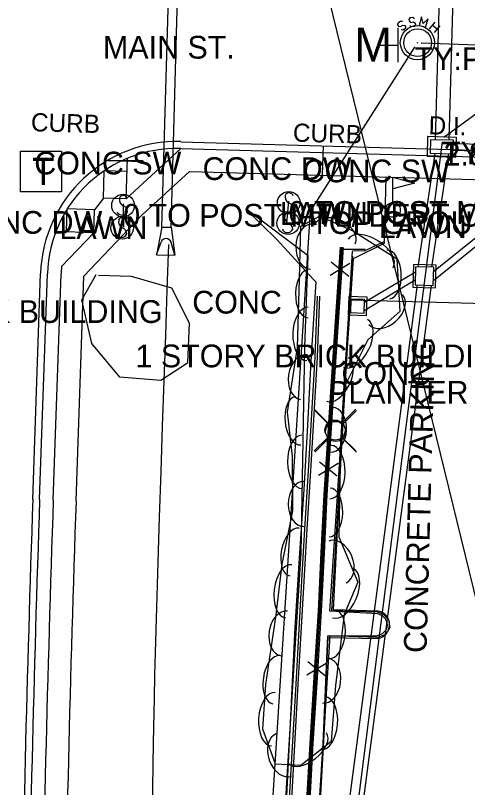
# Model space of a CAD drawing. Extents: x 978516 to 993312, y 1836504 to 1846212.
# Drawn here: x 992490.2 to 992589.5, y 1842713.1 to 1842882.7 of the extents above; entities that cross this region are included whole.
import ezdxf

# ---------------------------------------------------------------- set-up
doc = ezdxf.new("R2010")
doc.units = 0
for name, color, linetype in [('R_Drainage', 7, 'Continuous'), ('R_Proposed Road', 7, 'Continuous'), ('R_Special Ditch', 7, 'Continuous'), ('S_BASELINE', 7, 'Continuous'), ('S_CURB', 7, 'Continuous'), ('S_CURB_ANNOT', 7, 'Continuous'), ('S_DROP_INLET_ANNOT', 7, 'Continuous'), ('S_FENCE', 7, 'Continuous'), ('S_FLAG_POLE', 7, 'Continuous'), ('S_MANHOLE', 7, 'Continuous'), ('S_PARKING', 7, 'Continuous'), ('S_PARKING_ANNOT', 7, 'Continuous'), ('S_SANITARY_SEWER', 7, 'Continuous'), ('S_SANITARY_SEWER_ANNOT', 7, 'Continuous'), ('S_SIDEWALK', 7, 'Continuous'), ('S_SIGN', 7, 'Continuous'), ('S_SIGN_ANNOT', 7, 'Continuous'), ('S_STORM_SEWER', 7, 'Continuous'), ('S_STORM_SEWER_ANNOT', 7, 'Continuous'), ('S_SURVEY_TEXT_ANNOT', 7, 'Continuous'), ('S_TELEPHONE_UTILITIES', 7, 'Continuous'), ('S_TREE', 7, 'Continuous'), ('S_UTILITY_POLE', 7, 'Continuous'), ('S_UTL_PT_SYM', 7, 'Continuous'), ('S_WALL', 7, 'Continuous')]:
    doc.layers.add(name, color=color, linetype=linetype)

msp = doc.modelspace()

# ---------------------------------------------------------------- linework, layer by layer
at = {"layer": 'R_Drainage'}
for p, q in [((992522.37, 1842836.25), (992524.37, 1842906.35)), ((992524.37, 1842836.19), (992526.37, 1842906.29)), ((992583.41, 1842891.41), (992582.38, 1842855.42)), ((992586.41, 1842891.33), (992585.38, 1842855.34)), ((992606.31, 1842852.49), (992586.32, 1842853.06)), ((992606.35, 1842853.99), (992586.36, 1842854.56)), ((992582.28, 1842852.43), (992578.57, 1842827.53)), ((992585.3, 1842852.34), (992581.59, 1842827.44)), ((992599.99, 1842840.92), (992582.05, 1842826.42)), ((992599.92, 1842838.94), (992582, 1842824.44)), ((992522.37, 1842836.25), (992521.2, 1842830.16)), ((992522.37, 1842836.25), (992524.37, 1842836.19)), ((992524.37, 1842836.19), (992525.2, 1842830.04)), ((992521.2, 1842830.16), (992522.17, 1842832.93)), ((992525.2, 1842830.04), (992524.39, 1842832.87)), ((992521.2, 1842830.16), (992525.2, 1842830.04)), ((992566.87, 1842819.73), (992578.05, 1842826.43)), ((992566.81, 1842817.95), (992578, 1842824.65)), ((992578.46, 1842823.53), (992555.57, 1842649.95)), ((992581.48, 1842823.44), (992558.58, 1842649.84))]:
    msp.add_line(p, q, dxfattribs=at)
for points in [[(992580.61, 1842851.81), (992586.94, 1842851.63), (992587.06, 1842855.96), (992580.73, 1842856.14)], [(992580.61, 1842851.81), (992586.94, 1842851.63), (992587.06, 1842855.96), (992580.73, 1842856.14)], [(992581.3, 1842852.45), (992586.29, 1842852.31), (992586.38, 1842855.31), (992581.38, 1842855.45)], [(992581.3, 1842852.45), (992586.29, 1842852.31), (992586.38, 1842855.31), (992581.38, 1842855.45)], [(992577.6, 1842828.05), (992577.46, 1842823.06), (992582.45, 1842822.91), (992582.6, 1842827.91)], [(992577.6, 1842828.05), (992577.46, 1842823.06), (992582.45, 1842822.91), (992582.6, 1842827.91)], [(992578.08, 1842827.54), (992577.97, 1842823.54), (992581.97, 1842823.43), (992582.08, 1842827.43)], [(992578.08, 1842827.54), (992577.97, 1842823.54), (992581.97, 1842823.43), (992582.08, 1842827.43)], [(992563.27, 1842816.96), (992567.27, 1842816.83), (992567.41, 1842820.82), (992563.41, 1842820.96)], [(992563.27, 1842816.96), (992567.27, 1842816.83), (992567.41, 1842820.82), (992563.41, 1842820.96)], [(992563.79, 1842817.45), (992566.79, 1842817.34), (992566.89, 1842820.34), (992563.89, 1842820.44)], [(992563.79, 1842817.45), (992566.79, 1842817.34), (992566.89, 1842820.34), (992563.89, 1842820.44)]]:
    msp.add_lwpolyline(points, close=True, dxfattribs=at)
msp.add_arc((992523.27, 1842832.55), 1.17, 15.8994, 160.8395, dxfattribs=at)
at = {"layer": 'R_Proposed Road'}
for p, q in [((992526.55, 1842855.01), (992698.78, 1842850.11)), ((992526.51, 1842853.51), (992514.52, 1842842.47)), ((992526.51, 1842853.51), (992698.74, 1842848.61)), ((992557.65, 1842847.63), (992557.84, 1842854.12)), ((992514.52, 1842842.47), (992514.77, 1842851.35)), ((992509.52, 1842842.61), (992509.69, 1842848.61)), ((992514.69, 1842848.47), (992509.69, 1842848.61)), ((992528.4, 1842848.46), (992518.02, 1842838.9)), ((992528.4, 1842848.46), (992698.6, 1842843.61)), ((992571.23, 1842832.71), (992571.65, 1842847.23)), ((992509.52, 1842842.61), (992507.58, 1842840.01)), ((992514.52, 1842842.47), (992509.52, 1842842.61)), ((992501.41, 1842835.22), (992501.58, 1842840.22)), ((992507.58, 1842840.01), (992501.58, 1842840.22)), ((992507.4, 1842835.01), (992507.58, 1842840.01)), ((992518.02, 1842838.9), (992505.2, 1842825.46)), ((992507.4, 1842835.01), (992499.11, 1842835.3)), ((992507.4, 1842835.01), (992500.32, 1842827.59)), ((992564.41, 1842829.31), (992571.23, 1842832.71)), ((992563.81, 1842820.27), (992564.41, 1842829.31)), ((992494.01, 1842776.42), (992495.71, 1842826.05)), ((992495.51, 1842776.37), (992497.21, 1842826)), ((992498.51, 1842776.27), (992500.21, 1842825.9)), ((992503.5, 1842776.1), (992505.2, 1842825.46)), ((992563.81, 1842820.27), (992594.54, 1842819.39))]:
    msp.add_line(p, q, dxfattribs=at)
for centre, radius, start, end in [((992525.69, 1842825.03), 30, 88.3694, 178.0361), ((992525.69, 1842825.03), 28.5, 88.3694, 178.0361), ((992525.69, 1842825.03), 25.5, 174.2294, 178.0361), ((998202.23, 1842580.69), 5711.58, 178.03611, 179.18294), ((998202.23, 1842580.69), 5710.08, 178.03611, 179.18294), ((998202.23, 1842580.69), 5707.08, 178.03611, 179.18294), ((998202.23, 1842580.69), 5702.08, 178.03611, 179.18294)]:
    msp.add_arc(centre, radius, start, end, dxfattribs=at)
at = {"layer": 'R_Special Ditch'}
msp.add_lwpolyline([(992520.34, 1842653.49), (992520.3, 1842656.8), (992520.24, 1842663.41), (992520.19, 1842673.33), (992520.18, 1842683.25), (992520.2, 1842693.17), (992520.27, 1842703.09), (992520.38, 1842713.01), (992520.53, 1842722.92), (992520.72, 1842732.84), (992520.83, 1842737.8), (992520.95, 1842742.76), (992521.23, 1842752.68), (992521.53, 1842762.59), (992521.85, 1842772.51), (992522.18, 1842782.48), (992522.52, 1842792.47), (992522.85, 1842802.46), (992523.19, 1842812.46), (992523.53, 1842822.45), (992523.86, 1842832.45), (992523.86, 1842832.45)], dxfattribs=at)
at = {"layer": 'S_BASELINE'}
msp.add_line((992524.55, 1843027.39), (992621.63, 1842630.37), dxfattribs=at)
at = {"layer": 'S_CURB'}
for points in [[(992561.76, 1842831.39), (992566.98, 1842831.42)], [(992546.86, 1842648.77), (992547.74, 1842665.27), (992548.93, 1842686.92), (992549.78, 1842700.72), (992550.62, 1842714.51), (992551.82, 1842735.84), (992553.02, 1842757.18), (992553.78, 1842769.94), (992554.54, 1842782.69), (992555.27, 1842795.19), (992556, 1842807.69), (992556.53, 1842821.07)], [(992547.35, 1842648.65), (992548.24, 1842665.25), (992549.43, 1842686.9), (992550.28, 1842700.69), (992551.12, 1842714.48), (992552.32, 1842735.81), (992553.52, 1842757.15), (992554.28, 1842769.91), (992555.04, 1842782.66), (992555.77, 1842795.17), (992556.5, 1842807.67), (992557.03, 1842821.05)]]:
    msp.add_lwpolyline(points, dxfattribs=at)
at = {"layer": 'S_FENCE'}
for p, q in [((992559.91, 1842801.14), (992561.96, 1842831.81)), ((992559.35, 1842825.66), (992563.61, 1842828.28)), ((992563.44, 1842825.42), (992559.52, 1842828.52)), ((992558.37, 1842777.41), (992559.91, 1842801.14)), ((992556.78, 1842781.74), (992561.04, 1842784.37)), ((992560.87, 1842781.51), (992556.95, 1842784.61)), ((992557.14, 1842751.86), (992558.37, 1842777.41)), ((992555.3, 1842722.76), (992557.14, 1842751.86)), ((992554.21, 1842737.83), (992558.47, 1842740.45)), ((992558.3, 1842737.59), (992554.38, 1842740.69)), ((992554.45, 1842707.71), (992555.3, 1842722.76))]:
    msp.add_line(p, q, dxfattribs=at)
for points in [[(992552.49, 1842673.27), (992561.75, 1842831.71)], [(992561.59, 1842828.97), (992561.75, 1842831.71)], [(992560.19, 1842805.01), (992561.36, 1842824.97)], [(992559.03, 1842785.05), (992560.19, 1842805.01)], [(992557.62, 1842761.1), (992558.79, 1842781.06)], [(992556.46, 1842741.14), (992557.62, 1842761.1)], [(992555.06, 1842717.19), (992556.22, 1842737.15)], [(992553.89, 1842697.22), (992555.06, 1842717.19)]]:
    msp.add_lwpolyline(points, dxfattribs=at)
at = {"layer": 'S_FLAG_POLE'}
for p, q in [((992573.09, 1842841.66), (992573.09, 1842847.2)), ((992573.09, 1842847.2), (992577.86, 1842845.92)), ((992577.86, 1842845.92), (992573.09, 1842844.64))]:
    msp.add_line(p, q, dxfattribs=at)
msp.add_circle((992573.09, 1842840.03), 1.63, dxfattribs=at)
at = {"layer": 'S_MANHOLE'}
for p, q in [((992574.28, 1842872.49), (992574.28, 1842879.99)), ((992570.1, 1842876.2), (992574.28, 1842876.2))]:
    msp.add_line(p, q, dxfattribs=at)
msp.add_circle((992578.48, 1842876.76), 3.75, dxfattribs=at)
at = {"layer": 'S_PARKING'}
for points in [[(992540.72, 1842840.22), (992547.57, 1842833.51), (992555.58, 1842824.79), (992556.18, 1842824.25), (992555.08, 1842806.76), (992554.31, 1842792.69), (992553.53, 1842778.62), (992552.54, 1842763.48), (992551.55, 1842748.35), (992550.38, 1842724.29), (992549.71, 1842711.3), (992549.04, 1842698.32)], [(992546.92, 1842664.26), (992549.81, 1842714.29), (992552.98, 1842764.57), (992553.72, 1842809.95), (992554.49, 1842829.89), (992540.81, 1842840.22)], [(992569.89, 1842751.87), (992560.03, 1842752.14), (992562.38, 1842798.63), (992564.41, 1842829.31), (992571.23, 1842832.71)], [(992571.24, 1842833.1), (992566.91, 1842830.99), (992564.19, 1842830.93)], [(992564.22, 1842829.85), (992562.83, 1842805.95), (992562.09, 1842793.27), (992561.35, 1842780.58), (992560.48, 1842766.3), (992559.6, 1842752.02), (992569.69, 1842751.71), (992570.98, 1842751.16), (992572.11, 1842749.95), (992572.43, 1842748.26), (992571.58, 1842746.73), (992569.73, 1842746.08), (992559.27, 1842746.41), (992558.35, 1842732.56), (992557.03, 1842708.92), (992555.79, 1842685.03), (992554.58, 1842662.63), (992554.1, 1842648.42), (992554.03, 1842647.1)], [(992554.96, 1842668.42), (992557.08, 1842707.1), (992558.91, 1842746.04), (992569.81, 1842745.82)]]:
    msp.add_lwpolyline(points, dxfattribs=at)
msp.add_arc((992569.28, 1842748.86), 3.08, 279.9067, 78.5559, dxfattribs=at)
at = {"layer": 'S_SANITARY_SEWER'}
for p, q in [((992574.2, 1842881.07), (992574.12, 1842880.68)), ((992574.12, 1842880.68), (992574.32, 1842880.41)), ((992574.74, 1842881.45), (992574.2, 1842881.07)), ((992574.32, 1842880.41), (992574.74, 1842880.29)), ((992575.17, 1842881.38), (992574.74, 1842881.45)), ((992574.74, 1842880.29), (992575.28, 1842880.64)), ((992575.28, 1842880.64), (992575.75, 1842880.56)), ((992575.75, 1842880.56), (992575.9, 1842880.29)), ((992575.9, 1842880.29), (992575.83, 1842879.86)), ((992581.17, 1842879.83), (992582.41, 1842881.3)), ((992581.83, 1842880.6), (992582.8, 1842879.79)), ((992583.38, 1842880.48), (992582.14, 1842879.01)), ((992575.28, 1842879.48), (992574.9, 1842879.55)), ((992575.83, 1842879.86), (992575.28, 1842879.48)), ((992577.86, 1842875.75), (992554.96, 1842839.73)), ((992720.27, 1842871.32), (992579.42, 1842876.68)), ((992554.96, 1842839.73), (992542.4, 1842644.82))]:
    msp.add_line(p, q, dxfattribs=at)
for points in [[(992577.84, 1842882), (992577.49, 1842882.27), (992576.83, 1842882.19), (992576.6, 1842881.84), (992576.64, 1842881.53), (992576.99, 1842881.22), (992577.61, 1842881.34), (992578, 1842881.03), (992578.04, 1842880.72), (992577.76, 1842880.33), (992577.14, 1842880.25), (992576.8, 1842880.52)], [(992580.28, 1842880.14), (992580.83, 1842882), (992579.78, 1842880.99), (992579.39, 1842882.42), (992578.85, 1842880.56)]]:
    msp.add_lwpolyline(points, dxfattribs=at)
msp.add_circle((992578.53, 1842876.76), 3.05, dxfattribs=at)
at = {"layer": 'S_SIDEWALK'}
for points in [[(992518.23, 1842850.77), (992510.44, 1842850.86)], [(992510.49, 1842850.89), (992518.33, 1842850.64)], [(992553.64, 1842647.18), (992553.81, 1842652.4), (992554.8, 1842669.41), (992555.52, 1842688.56), (992556.81, 1842707.81), (992557.8, 1842722.75), (992558.81, 1842746.44), (992569.53, 1842746.44), (992570.84, 1842746.92), (992571.73, 1842747.93), (992571.9, 1842748.82), (992571.69, 1842749.68), (992571.37, 1842750.26), (992570.84, 1842750.82), (992569.78, 1842751.25), (992559.25, 1842751.87), (992560.88, 1842776.01), (992561.65, 1842788.72), (992562.43, 1842801.43), (992563.33, 1842816.18), (992564.23, 1842830.92)]]:
    msp.add_lwpolyline(points, dxfattribs=at)
at = {"layer": 'S_SIGN'}
for p, q in [((992513.86, 1842841.32), (992513.89, 1842836.25)), ((992550.18, 1842841.95), (992549.71, 1842837.12))]:
    msp.add_line(p, q, dxfattribs=at)
for centre in [(992513.83, 1842840.97), (992550.22, 1842841.56), (992550.1, 1842837.12), (992513.64, 1842836.1)]:
    msp.add_circle(centre, 2.49, dxfattribs=at)
for centre, radius, start, end in [((992513.9, 1842842.24), 0.95, 16.5258, 156.8957), ((992550.91, 1842842.88), 1.5, 167.1196, 241.9813), ((992550.3, 1842842.83), 0.95, 16.5258, 156.8957), ((992514.51, 1842842.3), 1.5, 167.1196, 241.9813), ((992549.81, 1842840.22), 1.4, 358.6529, 73.7063), ((992513.67, 1842840.15), 1.28, 204.641, 335.359), ((992513.41, 1842839.63), 1.4, 358.6529, 73.7063), ((992550.07, 1842840.74), 1.28, 204.641, 335.359), ((992514.33, 1842837.42), 1.5, 167.1196, 241.9813), ((992513.72, 1842837.36), 0.95, 16.5258, 156.8957), ((992550.79, 1842838.45), 1.5, 167.1196, 241.9813), ((992550.18, 1842838.39), 0.95, 16.5258, 156.8957), ((992513.23, 1842834.75), 1.4, 358.6529, 73.7063), ((992549.69, 1842835.78), 1.4, 358.6529, 73.7063), ((992513.49, 1842835.27), 1.28, 204.641, 335.359), ((992549.95, 1842836.3), 1.28, 204.641, 335.359)]:
    msp.add_arc(centre, radius, start, end, dxfattribs=at)
at = {"layer": 'S_STORM_SEWER'}
for p, q in [((992637.55, 1842894.86), (992584.27, 1842855.91)), ((992583.9, 1842855), (992555.95, 1842635.73))]:
    msp.add_line(p, q, dxfattribs=at)
at = {"layer": 'S_TELEPHONE_UTILITIES'}
msp.add_lwpolyline([(992491.3, 1842843.96), (992491.3, 1842852.96), (992500.3, 1842852.96), (992500.3, 1842843.96)], close=True, dxfattribs=at)
at = {"layer": 'S_TREE'}
for points in [[(992556.76, 1842838.8), (992564.44, 1842835.34), (992573.99, 1842829.28), (992574.65, 1842817.73), (992567.62, 1842811.46), (992562.42, 1842801.09), (992561.54, 1842784.51), (992561.22, 1842768.22), (992565.36, 1842758.19), (992562.41, 1842751.13), (992560.51, 1842735.52), (992559.55, 1842723.22), (992552.85, 1842717.93), (992547.32, 1842718.25), (992544.55, 1842725.95), (992545.19, 1842735.71), (992547.45, 1842751.06), (992548.79, 1842762.18), (992551.14, 1842773.9), (992551.04, 1842785.89), (992549.95, 1842795.59), (992552.14, 1842809.82), (992552.59, 1842824.86), (992552.91, 1842836.46), (992556.97, 1842838.66)], [(992508.42, 1842825.65), (992515.59, 1842825.45), (992524.5, 1842822.91), (992528.35, 1842815.2), (992527.99, 1842806.35), (992522.13, 1842802.56), (992513.1, 1842803.26), (992506.95, 1842810.69), (992504.79, 1842820.23), (992507.92, 1842825.85)]]:
    msp.add_lwpolyline(points, dxfattribs=at)
for centre, major_axis, ratio in [((992560.3, 1842834.6), (-4.52, 2.04), 0.685311), ((992555.17, 1842831.93), (-0.14, -4.95), 0.685311), ((992568.19, 1842830.45), (-4.95, 3.15), 0.55008), ((992572.06, 1842825.82), (-0.3, 5.34), 0.540699), ((992554.61, 1842821.63), (-0.16, -5.34), 0.540699), ((992571.51, 1842818.12), (3.7, 3.3), 0.685311), ((992554.35, 1842812.77), (-0.17, -5.87), 0.55008), ((992564.86, 1842810.69), (2.63, 5.25), 0.55008), ((992553.55, 1842803.28), (-0.76, -4.9), 0.685311), ((992560.89, 1842802.77), (2.4, 4.78), 0.540699), ((992552.3, 1842793.69), (0.6, -5.31), 0.540699), ((992559.53, 1842791.74), (0.26, 4.95), 0.685311), ((992553.17, 1842784.65), (0.05, -5.87), 0.55008), ((992559.37, 1842782.41), (0.11, 5.87), 0.55008), ((992553.51, 1842775.39), (0.04, -4.96), 0.685311), ((992559.2, 1842773.54), (0.1, 5.35), 0.540699), ((992551.48, 1842764.82), (-1.05, -5.24), 0.540699), ((992560.93, 1842762.67), (-1.89, 4.58), 0.685311), ((992550.21, 1842756.22), (-0.7, -5.83), 0.55008), ((992562.08, 1842755.84), (2.26, 5.42), 0.55008), ((992549.26, 1842746.95), (-0.72, -4.9), 0.685311), ((992559.74, 1842746.77), (0.65, 5.31), 0.540699), ((992547.5, 1842736.79), (-0.78, -5.29), 0.540699), ((992558.23, 1842736.58), (0.6, 4.92), 0.685311), ((992546.82, 1842728.12), (-0.39, -5.86), 0.55008), ((992557.73, 1842727.23), (0.45, 5.85), 0.55008), ((992549.14, 1842720.23), (1.68, -4.66), 0.685311), ((992554.3, 1842721.77), (4.19, 3.32), 0.540699)]:
    msp.add_ellipse(centre, major_axis=major_axis, ratio=ratio, start_param=3.141593, end_param=6.283185, dxfattribs=at)
at = {"layer": 'S_UTILITY_POLE'}
for p, q in [((992558.79, 1842793.22), (992555.81, 1842796.21)), ((992558.93, 1842792.93), (992555.95, 1842795.92)), ((992561.97, 1842793.22), (992564.95, 1842796.21)), ((992562.11, 1842792.93), (992565.09, 1842795.92)), ((992558.79, 1842790.04), (992555.81, 1842787.06)), ((992558.93, 1842789.76), (992555.95, 1842786.77)), ((992561.97, 1842790.04), (992564.95, 1842787.06)), ((992562.11, 1842789.76), (992565.09, 1842786.77))]:
    msp.add_line(p, q, dxfattribs=at)
for centre in [(992560.39, 1842791.64), (992560.53, 1842791.35)]:
    msp.add_circle(centre, 2.21, dxfattribs=at)
at = {"layer": 'S_UTL_PT_SYM'}
for points in [[(992578.53, 1842876.76), (992578.53, 1842876.81), (992578.53, 1842876.76), (992578.48, 1842876.76), (992578.53, 1842876.76), (992578.53, 1842876.71), (992578.53, 1842876.76), (992578.58, 1842876.76)], [(992579.42, 1842876.68), (992579.42, 1842876.73), (992579.42, 1842876.68), (992579.37, 1842876.68), (992579.42, 1842876.68), (992579.42, 1842876.63), (992579.42, 1842876.68), (992579.47, 1842876.68)], [(992577.86, 1842875.75), (992577.86, 1842875.8), (992577.86, 1842875.75), (992577.81, 1842875.75), (992577.86, 1842875.75), (992577.86, 1842875.7), (992577.86, 1842875.75), (992577.91, 1842875.75)], [(992554.96, 1842839.73), (992554.96, 1842839.78), (992554.96, 1842839.73), (992554.91, 1842839.73), (992554.96, 1842839.73), (992554.96, 1842839.68), (992554.96, 1842839.73), (992555.01, 1842839.73)]]:
    msp.add_lwpolyline(points, dxfattribs=at)
at = {"layer": 'S_WALL'}
for points in [[(992550.49, 1842647.92), (992550.59, 1842653.14), (992551.99, 1842670.05), (992552.97, 1842689.71), (992554.05, 1842707.73), (992554.9, 1842722.78), (992555.82, 1842737.33), (992556.74, 1842751.88), (992557.36, 1842764.66), (992557.97, 1842777.43), (992559.51, 1842801.17), (992560.54, 1842816.51), (992561.56, 1842831.84)], [(992550.79, 1842647.85), (992550.89, 1842653.12), (992552.29, 1842670.03), (992553.27, 1842689.7), (992554.35, 1842707.71), (992555.2, 1842722.76), (992556.12, 1842737.31), (992557.04, 1842751.87), (992557.66, 1842764.64), (992558.28, 1842777.41), (992559.81, 1842801.15), (992560.83, 1842816.49), (992561.86, 1842831.82)], [(992551.18, 1842647.76), (992551.28, 1842653.1), (992552.69, 1842670), (992553.67, 1842689.68), (992554.75, 1842707.69), (992555.59, 1842722.74), (992556.51, 1842737.29), (992557.43, 1842751.84), (992558.05, 1842764.62), (992558.67, 1842777.39), (992560.21, 1842801.12), (992561.23, 1842816.46), (992562.26, 1842831.79)]]:
    msp.add_lwpolyline(points, dxfattribs=at)

# ---------------------------------------------------------------- texts
at = {"layer": 'S_CURB_ANNOT'}
for p in [(992493.56, 1842857.31), (992551.09, 1842855.02)]:
    msp.add_text('CURB', height=4, rotation=358.4454, dxfattribs=at).set_placement(p)
at = {"layer": 'S_DROP_INLET_ANNOT'}
msp.add_text('D.I.', height=4, rotation=358.4454, dxfattribs=at).set_placement((992580.9, 1842856.63))
msp.add_text('2.8X4.0 SPACING .30', height=5, dxfattribs=at).set_placement((992584.22, 1842849.76))
at = {"layer": 'S_MANHOLE'}
msp.add_text('M', height=7.46, dxfattribs=at).set_placement((992564.6, 1842872.58))
at = {"layer": 'S_PARKING_ANNOT'}
msp.add_text('CONCRETE PARKING', height=5.0005, rotation=88.4454, dxfattribs=at).set_placement((992580.48, 1842742.61))
at = {"layer": 'S_SANITARY_SEWER_ANNOT'}
for s, p in [('TY:PVC DI:8"', (992577.86, 1842870.75)), ('TOP GROUND LOCATE ONLY', (992554.96, 1842834.73))]:
    msp.add_text(s, height=5, dxfattribs=at).set_placement(p)
at = {"layer": 'S_SIGN_ANNOT'}
for s, p in [('0 TO POST MTL/ DEPT OF CORRECIO', (992513.86, 1842836.32)), ('0 TO POST MTL/INSURANCE', (992550.18, 1842836.95))]:
    msp.add_text(s, height=5, dxfattribs=at).set_placement(p)
at = {"layer": 'S_STORM_SEWER_ANNOT'}
msp.add_text('TY:RCP DI:36"', height=5, dxfattribs=at).set_placement((992583.9, 1842850))
at = {"layer": 'S_SURVEY_TEXT_ANNOT'}
for s, p in [('MAIN ST.', (992509.4, 1842873.26)), ('CONC SW', (992494.32, 1842847.81)), ('CONC DW', (992531.3, 1842846.59)), ('CONC SW', (992553.28, 1842846.08)), ('LAWN', (992548.25, 1842836.72)), ('CONC DW', (992476.59, 1842834.77)), ('LAWN', (992499.86, 1842833.6)), ('LAWN', (992570.02, 1842833.83)), ('CONC', (992529.03, 1842817.24)), ('1 STORY BRICK BUILDING', (992438.16, 1842815.18)), ('1 STORY BRICK BUILDING', (992516.56, 1842805.43)), ('CONC', (992561.8, 1842801.58)), ('PLANTER', (992558.86, 1842797.43))]:
    msp.add_text(s, height=5, dxfattribs=at).set_placement(p)
at = {"layer": 'S_TELEPHONE_UTILITIES'}
msp.add_text('T', height=6, dxfattribs=at).set_placement((992493.87, 1842845.46))

doc.saveas('drawing.dxf')
